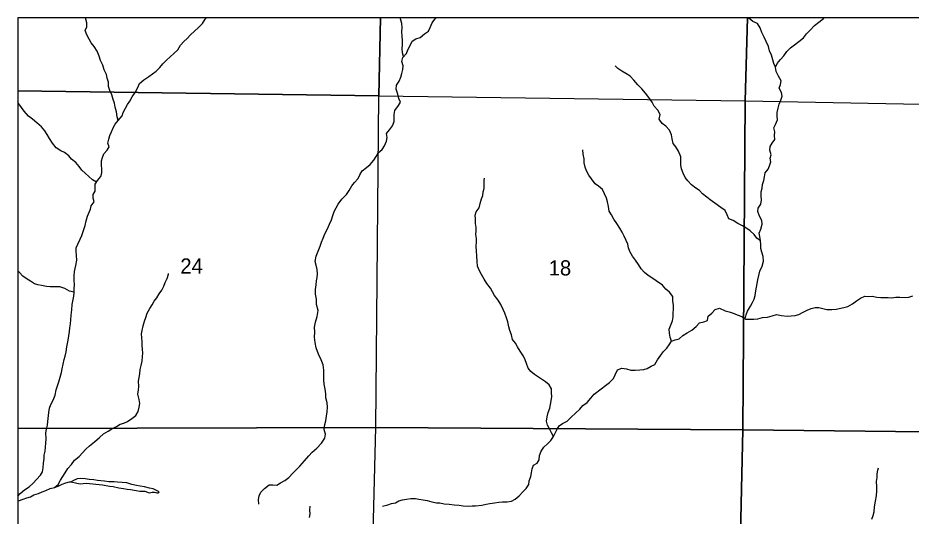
# Model space of a CAD drawing. Extents: x -10 to 158, y 8 to 33.
# Drawn here: x 37.524 to 39.989, y 20.582 to 21.955 of the extents above; entities that cross this region are included whole.
import ezdxf

# ---------------------------------------------------------------- set-up
doc = ezdxf.new("R2010")
doc.units = 0
for name, color, linetype in [('GM_X_Corporation', 7, 'Continuous'), ('GM_X_Minor_Lake', 7, 'Continuous'), ('GM_X_Minor_River', 7, 'Continuous'), ('GM_X_Section_Text', 7, 'Continuous')]:
    doc.layers.add(name, color=color, linetype=linetype)

msp = doc.modelspace()

# ---------------------------------------------------------------- linework, layer by layer
at = {"layer": 'GM_X_Corporation'}
msp.add_lwpolyline([(41.5125, 19.0268), (41.5184, 19.3523), (41.5233, 19.7709), (41.5485, 21.0008), (41.5618, 21.6932), (41.564, 21.7852), (41.5663, 21.9552), (37.524, 21.9552), (37.524, 15.7497)], dxfattribs=at)
for points in [[(38.5243, 21.9552), (37.524, 21.9552), (37.524, 21.7542), (38.5202, 21.7403)], [(41.5663, 21.9552), (37.524, 21.9552), (37.524, 19.8122), (38.0101, 19.8089), (39.4895, 19.7971), (40.583, 19.7798), (41.5233, 19.7709), (41.5485, 21.0008), (41.5618, 21.6932), (41.564, 21.7852)], [(39.5371, 21.9552), (38.5243, 21.9552), (38.5202, 21.7403), (39.5314, 21.7263)], [(40.5542, 21.9552), (39.5371, 21.9552), (39.5314, 21.7263), (40.5502, 21.7073)], [(37.524, 21.7542), (37.524, 20.8238), (38.5121, 20.8261), (38.5202, 21.7403)], [(38.5202, 21.7403), (39.5314, 21.7263), (39.5248, 20.8197), (38.5121, 20.8261)], [(39.5314, 21.7263), (40.5502, 21.7073), (40.536, 20.8091), (39.5248, 20.8197)], [(37.524, 20.8238), (37.524, 19.8135), (38.486, 19.809), (38.5121, 20.8261)], [(39.5248, 20.8197), (39.5015, 19.7966), (38.486, 19.809), (38.5121, 20.8261)], [(40.536, 20.8091), (40.5256, 19.7858), (39.5015, 19.7966), (39.5248, 20.8197)]]:
    msp.add_lwpolyline(points, close=True, dxfattribs=at)
at = {"layer": 'GM_X_Minor_Lake'}
for points in [[(37.9137, 20.6489), (37.8977, 20.657), (37.8874, 20.6591), (37.873, 20.6627), (37.8616, 20.6644), (37.8517, 20.6665), (37.8388, 20.669), (37.8251, 20.6733), (37.7985, 20.6759), (37.7894, 20.6765), (37.7746, 20.6763), (37.7632, 20.6784), (37.7439, 20.68), (37.7336, 20.6821), (37.7207, 20.6826), (37.7101, 20.6844), (37.6972, 20.6861), (37.6877, 20.6844), (37.684, 20.6832), (37.6776, 20.6805), (37.6712, 20.6766)], [(37.6712, 20.6766), (37.6864, 20.673), (37.6913, 20.6716), (37.6974, 20.6709), (37.7038, 20.6718), (37.7133, 20.6727), (37.7395, 20.6704), (37.7577, 20.6685), (37.7771, 20.665), (37.7869, 20.6636), (37.8025, 20.6597), (37.8154, 20.658), (37.8257, 20.6566), (37.8352, 20.6553), (37.8508, 20.6525), (37.8606, 20.6511), (37.8682, 20.6509), (37.8743, 20.651), (37.8861, 20.6466), (37.8906, 20.647), (37.8948, 20.6479), (37.9012, 20.6476), (37.905, 20.6469), (37.9077, 20.6466), (37.9111, 20.6466), (37.9122, 20.647), (37.9126, 20.6474), (37.9137, 20.6489)]]:
    msp.add_lwpolyline(points, dxfattribs=at)
at = {"layer": 'GM_X_Minor_River'}
for points in [[(37.8006, 21.6725), (37.7982, 21.6827), (37.7965, 21.696), (37.7921, 21.7088), (37.7908, 21.7197), (37.7865, 21.7299), (37.7833, 21.7431), (37.7782, 21.7552), (37.7739, 21.7657), (37.7738, 21.7782), (37.7702, 21.7887), (37.7682, 21.7989), (37.7623, 21.8117), (37.7584, 21.8249), (37.7521, 21.8381), (37.7482, 21.8494), (37.7431, 21.8633), (37.7346, 21.8761), (37.7265, 21.8862), (37.7206, 21.8967), (37.7144, 21.9087), (37.7093, 21.92), (37.7145, 21.9307), (37.714, 21.9417), (37.7104, 21.9549), (37.7103, 21.9552)], [(37.8719, 21.7846), (37.8854, 21.7936), (37.8955, 21.8013), (37.906, 21.8087), (37.9154, 21.8183), (37.9243, 21.8283), (37.9341, 21.8383), (37.9446, 21.8475), (37.9543, 21.8568), (37.9651, 21.8675), (37.9726, 21.8798), (37.9819, 21.8905), (37.9916, 21.8983), (38.0006, 21.9086), (38.0111, 21.919), (38.0227, 21.9287), (38.0335, 21.9394), (38.0406, 21.9513), (38.0441, 21.9552)], [(38.5883, 21.8484), (38.5858, 21.8589), (38.5845, 21.871), (38.5851, 21.8812), (38.5857, 21.8941), (38.5844, 21.9043), (38.5838, 21.9168), (38.5844, 21.929), (38.5839, 21.9396), (38.5796, 21.9528), (38.5785, 21.9552)], [(38.5806, 21.7914), (38.5831, 21.802), (38.5864, 21.8134), (38.5874, 21.8233), (38.5834, 21.8354), (38.5859, 21.8456), (38.596, 21.8572), (38.5997, 21.8667), (38.6067, 21.8789), (38.6122, 21.8907), (38.622, 21.8973), (38.6337, 21.9009), (38.6465, 21.9117), (38.6574, 21.9187), (38.6621, 21.929), (38.6669, 21.9412), (38.6744, 21.9516), (38.6782, 21.9552)], [(39.5308, 21.1257), (39.5334, 21.137), (39.5374, 21.1473), (39.5452, 21.1603), (39.5515, 21.1706), (39.5555, 21.1801), (39.5581, 21.19), (39.5602, 21.2025), (39.5623, 21.2132), (39.5645, 21.2234), (39.5658, 21.2329), (39.5683, 21.2455), (39.5712, 21.2569), (39.5775, 21.271), (39.5818, 21.2847), (39.5802, 21.2979), (39.5766, 21.3096), (39.5738, 21.3198), (39.574, 21.3308), (39.5731, 21.341), (39.5711, 21.3523), (39.5695, 21.3622), (39.5739, 21.3732), (39.5775, 21.3865), (39.577, 21.3971), (39.5707, 21.4088), (39.5657, 21.4212), (39.567, 21.4311), (39.5741, 21.4414), (39.5758, 21.4539), (39.5753, 21.4638), (39.5755, 21.4759), (39.5777, 21.4858), (39.5791, 21.496), (39.5827, 21.5071), (39.5841, 21.5173), (39.5858, 21.5283), (39.5944, 21.5383), (39.5981, 21.5478), (39.6018, 21.5581), (39.6001, 21.5687), (39.6026, 21.5782), (39.5994, 21.591), (39.6001, 21.6005), (39.6052, 21.61), (39.6131, 21.6204), (39.6122, 21.631), (39.6124, 21.6416), (39.6104, 21.6522), (39.6144, 21.6617), (39.6203, 21.6739), (39.619, 21.6845), (39.6197, 21.6947), (39.6222, 21.7061), (39.6251, 21.7176), (39.6298, 21.7286), (39.6335, 21.7393), (39.6315, 21.7495), (39.6248, 21.7619), (39.6281, 21.7714), (39.6303, 21.782), (39.6229, 21.7948), (39.6167, 21.8076), (39.6146, 21.8193), (39.6194, 21.8296), (39.628, 21.8403), (39.6373, 21.8507), (39.6455, 21.8629), (39.6564, 21.8722), (39.6672, 21.8811), (39.6789, 21.89), (39.6916, 21.9004), (39.7006, 21.9108), (39.7099, 21.9215), (39.7226, 21.9338), (39.7339, 21.9431), (39.747, 21.9539), (39.7487, 21.9552)], [(39.6146, 21.8193), (39.6096, 21.8294), (39.6071, 21.8393), (39.6039, 21.8528), (39.5981, 21.8645), (39.5953, 21.8766), (39.589, 21.8897), (39.5836, 21.9018), (39.5773, 21.9146), (39.5726, 21.9278), (39.5649, 21.9398), (39.5519, 21.9456), (39.5408, 21.9542), (39.5395, 21.9552)], [(39.5731, 21.341), (39.5632, 21.348), (39.5562, 21.3582), (39.5447, 21.3686), (39.5329, 21.3764), (39.5233, 21.3819), (39.5111, 21.3889), (39.4977, 21.397), (39.4859, 21.4018), (39.4812, 21.4123), (39.4754, 21.4247), (39.4639, 21.4329), (39.4475, 21.4444), (39.4348, 21.4533), (39.4253, 21.4615), (39.413, 21.47), (39.4046, 21.4797), (39.395, 21.4856), (39.3831, 21.4949), (39.3731, 21.5058), (39.365, 21.5155), (39.36, 21.5275), (39.3552, 21.5396), (39.3532, 21.5494), (39.3534, 21.5611), (39.3537, 21.5721), (39.3467, 21.5875), (39.3393, 21.5996), (39.3327, 21.6093), (39.3292, 21.6218), (39.3275, 21.6331), (39.3224, 21.6455), (39.3116, 21.6571), (39.3017, 21.6641), (39.2939, 21.6758), (39.2964, 21.6891), (39.2898, 21.7011), (39.2798, 21.7115), (39.274, 21.7232), (39.2651, 21.7356), (39.2555, 21.7475), (39.2455, 21.7595), (39.2351, 21.7707), (39.2235, 21.7834), (39.2139, 21.795), (39.2021, 21.802), (39.1906, 21.8079), (39.1792, 21.8153), (39.1718, 21.8232)], [(38.189, 20.6153), (38.1884, 20.6282), (38.1894, 20.6377), (38.1946, 20.6484), (38.2047, 20.6584), (38.2171, 20.6684), (38.2277, 20.6678), (38.2387, 20.6676), (38.2489, 20.6734), (38.2609, 20.6804), (38.2718, 20.6882), (38.283, 20.7001), (38.3024, 20.7201), (38.3151, 20.7347), (38.3271, 20.7481), (38.3364, 20.7585), (38.3492, 20.7689), (38.3615, 20.7831), (38.3708, 20.7969), (38.3729, 20.8075), (38.369, 20.8211), (38.3711, 20.8344), (38.374, 20.8443), (38.3761, 20.8572), (38.3778, 20.8697), (38.3784, 20.8819), (38.3771, 20.8943), (38.3739, 20.9079), (38.3737, 20.9189), (38.3717, 20.9317), (38.3696, 20.9461), (38.3679, 20.9574), (38.3685, 20.9707), (38.368, 20.9847), (38.3666, 20.9987), (38.3608, 21.0123), (38.3533, 21.0288), (38.3471, 21.0454), (38.3442, 21.0601), (38.3429, 21.0756), (38.3435, 21.0893), (38.3429, 21.1029), (38.3457, 21.1169), (38.3501, 21.1325), (38.3522, 21.1485), (38.3485, 21.1651), (38.3479, 21.1802), (38.3451, 21.1938), (38.3449, 21.2067), (38.3467, 21.2196), (38.3481, 21.2302), (38.3502, 21.2397), (38.3512, 21.2496), (38.3503, 21.2617), (38.3467, 21.2734), (38.3447, 21.284), (38.3471, 21.2988), (38.353, 21.3121), (38.3582, 21.3262), (38.3618, 21.3373), (38.3666, 21.3479), (38.3714, 21.3601), (38.3784, 21.3739), (38.3843, 21.3865), (38.389, 21.399), (38.3934, 21.4109), (38.3971, 21.4215), (38.4019, 21.4318), (38.4078, 21.4418), (38.4179, 21.4552), (38.4306, 21.4686), (38.438, 21.4793), (38.4458, 21.492), (38.4529, 21.5019), (38.4626, 21.5123), (38.4678, 21.5222), (38.4737, 21.5341), (38.4857, 21.5433), (38.4962, 21.5507), (38.5066, 21.5633), (38.513, 21.5733), (38.5178, 21.5836), (38.529, 21.5925), (38.5353, 21.6028), (38.5412, 21.615), (38.5426, 21.6256), (38.5409, 21.6362), (38.5495, 21.647), (38.5581, 21.6573), (38.5621, 21.6699), (38.5624, 21.6794), (38.5626, 21.6892), (38.564, 21.7002), (38.574, 21.7136), (38.5803, 21.7232), (38.5757, 21.733), (38.5721, 21.745), (38.5681, 21.7586), (38.5684, 21.77), (38.5765, 21.7811), (38.5806, 21.7914)], [(37.524, 20.637), (37.5306, 20.644), (37.5426, 20.6541), (37.555, 20.663), (37.5658, 20.673), (37.5752, 20.683), (37.5868, 20.6949), (37.592, 20.7045), (37.5937, 20.7155), (37.5947, 20.7276), (37.5968, 20.7409), (37.597, 20.7504), (37.5996, 20.7614), (37.6008, 20.7827), (37.6018, 20.7948), (37.6015, 20.8114), (37.6033, 20.8217), (37.6058, 20.8327), (37.6068, 20.843), (37.6095, 20.8673), (37.6116, 20.8794), (37.6149, 20.8893), (37.6216, 20.9019), (37.6271, 20.9156), (37.6299, 20.9301), (37.6336, 20.9407), (37.6368, 20.9522), (37.6441, 20.978), (37.6462, 20.9883), (37.6487, 21.0012), (37.652, 21.0134), (37.6541, 21.0233), (37.657, 21.0347), (37.6595, 21.0483), (37.663, 21.0673), (37.6644, 21.0791), (37.6665, 21.0913), (37.6675, 21.1007), (37.6692, 21.1117), (37.6702, 21.1227), (37.6712, 21.1356), (37.6729, 21.1501), (37.6742, 21.1649), (37.6756, 21.1743), (37.6781, 21.1884), (37.6791, 21.1986), (37.6797, 21.2093), (37.6799, 21.2195), (37.679, 21.2324), (37.6793, 21.243), (37.6806, 21.2566), (37.6838, 21.2726), (37.6863, 21.287), (37.6857, 21.2999), (37.6848, 21.3112), (37.6851, 21.3211), (37.6891, 21.3314), (37.6957, 21.3451), (37.7001, 21.355), (37.7053, 21.3691), (37.7093, 21.3828), (37.7125, 21.3958), (37.7161, 21.4083), (37.7246, 21.4278), (37.726, 21.4376), (37.7349, 21.4484), (37.7321, 21.4582), (37.7316, 21.4684), (37.7372, 21.478), (37.7374, 21.4874), (37.7377, 21.4969), (37.744, 21.5069), (37.753, 21.5176), (37.7555, 21.5279), (37.7553, 21.5385), (37.7544, 21.5491), (37.7547, 21.5612), (37.7572, 21.5707), (37.7612, 21.5802), (37.7706, 21.5902), (37.7757, 21.6002), (37.7718, 21.6103), (37.7747, 21.621), (37.7776, 21.6313), (37.7828, 21.6412), (37.7872, 21.6522), (37.7924, 21.6622), (37.8006, 21.6725), (37.8122, 21.6848), (37.8143, 21.6943), (37.8206, 21.7062), (37.8265, 21.7165), (37.8325, 21.7261), (37.8395, 21.7375), (37.8477, 21.7498), (37.8547, 21.7632), (37.8595, 21.7746), (37.8719, 21.7846)], [(37.7414, 21.5028), (37.7303, 21.5089), (37.72, 21.5179), (37.71, 21.5268), (37.7004, 21.5354), (37.6931, 21.5455), (37.6838, 21.5567), (37.6723, 21.5656), (37.6643, 21.5753), (37.6528, 21.5842), (37.6425, 21.589), (37.6295, 21.5971), (37.6194, 21.6102), (37.6117, 21.623), (37.6047, 21.6335), (37.5982, 21.644), (37.5889, 21.6548), (37.5763, 21.666), (37.564, 21.676), (37.5529, 21.6846), (37.5413, 21.6977), (37.5344, 21.7082), (37.5267, 21.7183), (37.524, 21.7237)], [(39.3274, 21.0645), (39.3238, 21.0755), (39.3218, 21.086), (39.3216, 21.0974), (39.3249, 21.1069), (39.3304, 21.1199), (39.3322, 21.1309), (39.3324, 21.1411), (39.333, 21.1525), (39.3333, 21.1627), (39.3316, 21.1752), (39.3318, 21.1869), (39.3218, 21.1997), (39.3122, 21.2071), (39.303, 21.2183), (39.285, 21.2306), (39.2732, 21.2383), (39.2632, 21.2454), (39.2536, 21.2536), (39.2444, 21.264), (39.2363, 21.2753), (39.2282, 21.2876), (39.2204, 21.2989), (39.2123, 21.3116), (39.2092, 21.3218), (39.2071, 21.3316), (39.2028, 21.3414), (39.1966, 21.3534), (39.1915, 21.3644), (39.1853, 21.3756), (39.1764, 21.3887), (39.1687, 21.4007), (39.1617, 21.4124), (39.1555, 21.4229), (39.1538, 21.4354), (39.151, 21.4478), (39.1486, 21.4584), (39.1424, 21.4704), (39.1369, 21.4825), (39.1262, 21.491), (39.1166, 21.4981), (39.1066, 21.5112), (39.0993, 21.522), (39.0934, 21.5341), (39.0895, 21.5442), (39.0863, 21.5559), (39.0865, 21.5665), (39.0837, 21.5798), (39.0832, 21.5911), (39.0832, 21.5915)], [(39.0018, 20.8013), (38.9964, 20.8118), (38.9906, 20.8223), (38.9851, 20.8328), (38.9831, 20.8438), (38.9844, 20.8555), (38.9877, 20.8673), (38.9917, 20.8799), (38.9942, 20.8901), (38.9956, 20.8996), (38.9973, 20.9118), (38.9968, 20.9216), (38.9963, 20.933), (38.9901, 20.9435), (38.9801, 20.9517), (38.9691, 20.9595), (38.9496, 20.9724), (38.9392, 20.9802), (38.9319, 20.9899), (38.9279, 21.0024), (38.9236, 21.0129), (38.9197, 21.0227), (38.9104, 21.0362), (38.9031, 21.049), (38.8972, 21.0587), (38.8892, 21.0692), (38.8863, 21.0817), (38.8812, 21.0937), (38.8788, 21.1035), (38.8764, 21.1171), (38.8728, 21.1288), (38.8677, 21.1416), (38.8634, 21.1518), (38.8564, 21.1649), (38.8491, 21.1769), (38.8391, 21.19), (38.834, 21.1998), (38.8278, 21.2099), (38.8185, 21.2227), (38.8104, 21.2347), (38.803, 21.2478), (38.7976, 21.2576), (38.7925, 21.2711), (38.7912, 21.284), (38.7902, 21.2991), (38.7897, 21.3124), (38.7891, 21.3256), (38.7894, 21.337), (38.7896, 21.3472), (38.7879, 21.3582), (38.7886, 21.368), (38.7884, 21.3779), (38.7872, 21.3881), (38.787, 21.401), (38.7857, 21.4112), (38.789, 21.4207), (38.7965, 21.4314), (38.8001, 21.444), (38.8033, 21.4561), (38.807, 21.4661), (38.808, 21.4755), (38.8105, 21.4854), (38.8111, 21.496), (38.811, 21.5066), (38.8113, 21.5131)], [(37.6791, 21.199), (37.6669, 21.2022), (37.6532, 21.2092), (37.6395, 21.2136), (37.6292, 21.2142), (37.6129, 21.2143), (37.6031, 21.2149), (37.589, 21.2173), (37.5791, 21.2194), (37.5696, 21.2223), (37.5593, 21.2297), (37.5497, 21.2353), (37.5379, 21.2434), (37.5283, 21.2535), (37.524, 21.2562)], [(37.6255, 20.6613), (37.6353, 20.6688), (37.6419, 20.681), (37.6479, 20.691), (37.6549, 20.7017), (37.662, 20.7132), (37.6717, 20.7239), (37.6806, 20.7358), (37.693, 20.7466), (37.7027, 20.7566), (37.7113, 20.7662), (37.7218, 20.7758), (37.7357, 20.7867), (37.7495, 20.7986), (37.76, 20.8086), (37.7728, 20.8164), (37.7837, 20.8223), (37.7958, 20.8289), (37.8063, 20.8355), (37.8161, 20.8383), (37.8263, 20.843), (37.8383, 20.8508), (37.8492, 20.8593), (37.8555, 20.8707), (37.8591, 20.8825), (37.8601, 20.892), (37.8585, 20.9033), (37.8552, 20.9181), (37.857, 20.9298), (37.8576, 20.9397), (37.857, 20.9541), (37.8588, 20.9643), (37.8602, 20.9738), (37.8615, 20.986), (37.8644, 20.9974), (37.8669, 21.0088), (37.8683, 21.0217), (37.8685, 21.0312), (37.8676, 21.0421), (37.8667, 21.0523), (37.8674, 21.0622), (37.8657, 21.0735), (37.8656, 21.0845), (37.8669, 21.094), (37.8698, 21.1062), (37.8734, 21.1191), (37.8767, 21.1298), (37.8807, 21.1412), (37.8881, 21.1542), (37.8948, 21.1641), (37.9, 21.1744), (37.9078, 21.184), (37.9141, 21.1944), (37.9208, 21.2047), (37.9264, 21.2158), (37.9308, 21.2257), (37.9356, 21.2371), (37.9396, 21.2493), (37.9399, 21.2508)], [(39.5324, 21.1245), (39.5438, 21.125), (39.5551, 21.1244), (39.5661, 21.1254), (39.5786, 21.129), (39.5922, 21.1307), (39.6058, 21.1336), (39.6171, 21.1375), (39.6316, 21.1351), (39.6464, 21.133), (39.6577, 21.134), (39.6691, 21.1345), (39.6793, 21.1373), (39.691, 21.1443), (39.7019, 21.1494), (39.7128, 21.1541), (39.7245, 21.1566), (39.7344, 21.1571), (39.745, 21.1546), (39.7564, 21.1518), (39.7697, 21.1516), (39.7818, 21.1525), (39.803, 21.1574), (39.8143, 21.1602), (39.8267, 21.1668), (39.8384, 21.1757), (39.8489, 21.1827), (39.8609, 21.1882), (39.8716, 21.1876), (39.8818, 21.1885), (39.894, 21.1853), (39.9057, 21.1847), (39.9159, 21.1845), (39.9258, 21.1843), (39.936, 21.184), (39.9466, 21.1853), (39.9576, 21.1859), (39.9724, 21.185), (39.9826, 21.1859), (39.994, 21.1887)], [(38.5306, 20.6092), (38.5445, 20.6132), (38.5547, 20.6164), (38.5657, 20.6188), (38.5755, 20.6239), (38.5857, 20.6271), (38.5963, 20.6288), (38.6084, 20.6308), (38.6209, 20.6307), (38.6307, 20.6289), (38.6421, 20.6268), (38.6531, 20.6255), (38.6665, 20.6215), (38.679, 20.6183), (38.6885, 20.6184), (38.6999, 20.6163), (38.7139, 20.615), (38.728, 20.6134), (38.7416, 20.6124), (38.7527, 20.6103), (38.7663, 20.6094), (38.7773, 20.61), (38.7871, 20.6105), (38.8046, 20.6123), (38.8166, 20.6151), (38.8265, 20.6168), (38.8393, 20.6185), (38.8511, 20.6205), (38.8613, 20.6218), (38.8746, 20.6217), (38.8863, 20.623), (38.8961, 20.6288), (38.9069, 20.6381), (38.917, 20.6488), (38.9268, 20.6584), (38.9342, 20.6688), (38.9352, 20.679), (38.9392, 20.6908), (38.9417, 20.7011), (38.9435, 20.7125), (38.9468, 20.722), (38.9573, 20.7275), (38.9625, 20.7374), (38.9635, 20.7492), (38.9679, 20.7613), (38.9753, 20.7721), (38.9858, 20.7809), (38.9951, 20.7905), (39.0018, 20.8013), (39.007, 20.8108), (39.0126, 20.8215), (39.0174, 20.831), (39.0271, 20.8376), (39.0399, 20.8439), (39.0512, 20.855), (39.0628, 20.8662), (39.0744, 20.877), (39.0833, 20.8873), (39.0946, 20.8955), (39.1047, 20.907), (39.114, 20.9177), (39.1335, 20.9324), (39.1451, 20.9421), (39.1568, 20.9502), (39.1673, 20.961), (39.1721, 20.9716), (39.1787, 20.9854), (39.1908, 20.9897), (39.2037, 20.9877), (39.2155, 20.9844), (39.2276, 20.9839), (39.2401, 20.9856), (39.2511, 20.9865), (39.2609, 20.9893), (39.2718, 20.9951), (39.2816, 21.0002), (39.2894, 21.0132), (39.2983, 21.0255), (39.3046, 21.035), (39.3147, 21.0446), (39.3211, 21.0542), (39.3274, 21.0645), (39.3376, 21.0681), (39.3489, 21.0709), (39.359, 21.0798), (39.3707, 21.0872), (39.3835, 21.0942), (39.3955, 21.1042), (39.4052, 21.1146), (39.4173, 21.1178), (39.4274, 21.1214), (39.4284, 21.1327), (39.4386, 21.1416), (39.4483, 21.1516), (39.46, 21.1556), (39.476, 21.1475), (39.487, 21.145), (39.4981, 21.1418), (39.5091, 21.1366), (39.5213, 21.1326), (39.5324, 21.1245)], [(39.8807, 20.5734), (39.884, 20.5833), (39.8865, 20.5935), (39.8875, 20.6076), (39.8903, 20.6228), (39.8932, 20.6383), (39.8941, 20.6516), (39.8947, 20.6641), (39.8938, 20.6777), (39.8948, 20.6884), (39.8954, 20.699), (39.8972, 20.7085), (39.8986, 20.7149)], [(37.524, 20.6224), (37.5259, 20.6239), (37.5388, 20.6283), (37.5489, 20.6326), (37.5588, 20.635), (37.5685, 20.6409), (37.581, 20.6441), (37.5908, 20.6492), (37.6014, 20.6527), (37.6134, 20.6579), (37.6247, 20.6611), (37.6349, 20.665), (37.6462, 20.6697), (37.6564, 20.6741), (37.6662, 20.6765), (37.6712, 20.6766)], [(38.3297, 20.6095), (38.3291, 20.5982), (38.3292, 20.5879), (38.3274, 20.5784)]]:
    msp.add_lwpolyline(points, dxfattribs=at)

# ---------------------------------------------------------------- texts
at = {"layer": 'GM_X_Section_Text'}
for s, p in [('24', (37.9723, 21.2505)), ('18', (38.9886, 21.2452))]:
    msp.add_text(s, height=0.04186, rotation=0, dxfattribs=at).set_placement(p)

doc.saveas('drawing.dxf')
